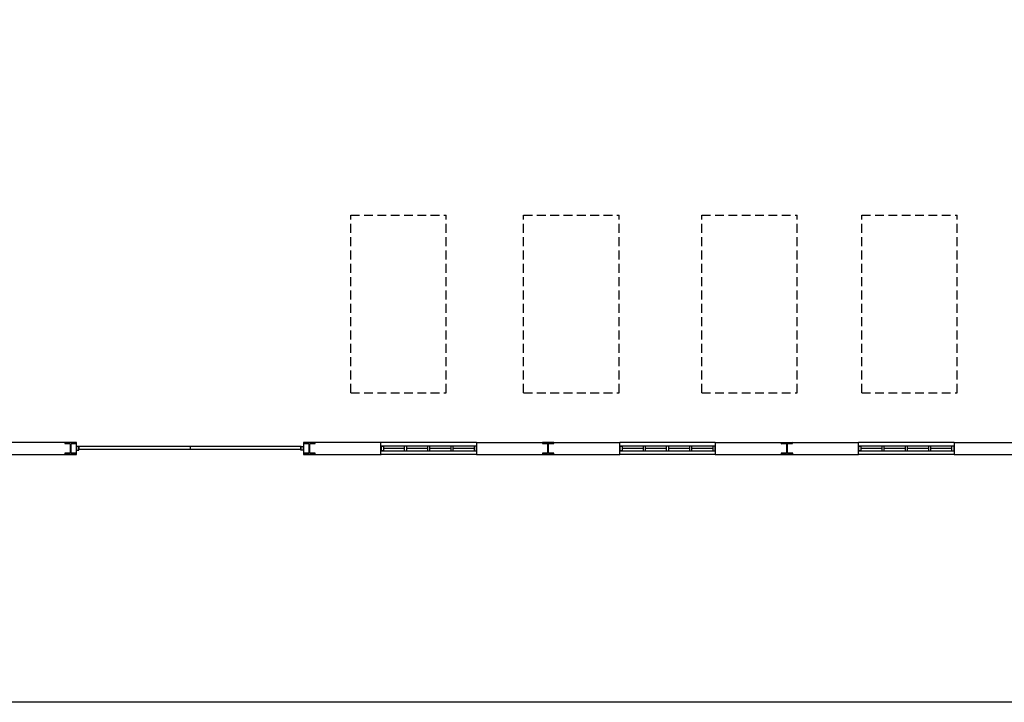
# Model space of a CAD drawing. Header units: millimetres. Extents: x -559 to 10735, y -2326 to 222.
# Tile 530 of 656: x 5465 to 5576, y -1991 to -1914. Entities that reach past the tile are written whole.
import ezdxf

# ---------------------------------------------------------------- set-up
doc = ezdxf.new("R2010")
doc.units = ezdxf.units.MM
doc.header["$LTSCALE"] = 4
doc.linetypes.add('HIDDEN', pattern=[0.375, 0.25, -0.125])
doc.layers.add('Extremos da Area Total', color=253, linetype='Continuous')
doc.layers.add('Planta Baixa', color=251, linetype='Continuous')

# ---------------------------------------------------------------- blocks, each defined once
blk = doc.blocks.new('AUW01D3S-flat-22-flat-1')
at = {"color": 9}
for p, q in [((0, 0.125), (-2, 0.125)), ((0, -0.125), (-2, -0.125))]:
    blk.add_line(p, q, dxfattribs=at)
blk = doc.blocks.new('AUD18D1S-flat-52-flat-1')
at = {"color": 9}
for p, q in [((-2, -0.125), (-2, 0.125)), ((0, 0.125), (0, -0.125))]:
    blk.add_line(p, q, dxfattribs=at)
blk = doc.blocks.new('AUD19D1S-flat-52-flat-1')
at = {"color": 9}
for p, q in [((-2, 0), (-2, 0)), ((0, 0), (0, 0))]:
    blk.add_line(p, q, dxfattribs=at)
blk = doc.blocks.new('AUD37D1S-flat-152-flat-1')
at = {"color": 9}
for p, q in [((-0.05, 0.05), (-0.05, -0.05)), ((0, 0.05), (-0.05, 0.05)), ((0, -0.05), (0, 0.05)), ((-0.05, -0.05), (0, -0.05))]:
    blk.add_line(p, q, dxfattribs=at)
at = {"color": 9, "width": 0.5, "flags": 3}
for p in [(-0.05, 0), (-0.05, -0.05)]:
    blk.add_attdef('JAMBPT', p, '', height=0.01, rotation=180, dxfattribs=at)
at = {"color": 9, "oblique": 36.8699, "width": 1.25, "flags": 3}
for p in [(-0.05, 0.05), (-0.05, 0), (-0.05, -0.05)]:
    blk.add_attdef('JAMBPT', p, '', height=0.00632, rotation=243.4349, dxfattribs=at)
blk = doc.blocks.new('AUD37D1S-flat-151-flat-1')
at = {"color": 9}
for p, q in [((0, -0.05), (0, 0.05)), ((0, 0.05), (0.05, 0.05)), ((0.05, 0.05), (0.05, -0.05)), ((0.05, -0.05), (0, -0.05))]:
    blk.add_line(p, q, dxfattribs=at)
at = {"color": 9, "text_generation_flag": 4, "width": 1.25, "flags": 3}
for p in [(0.05, 0.05), (0.05, 0), (0.05, -0.05)]:
    blk.add_attdef('JAMBPT', p, '', height=0.00632, rotation=296.5651, dxfattribs=at)
at = {"color": 9, "text_generation_flag": 4, "width": 0.5, "flags": 3}
for p in [(0.05, 0), (0.05, -0.05)]:
    blk.add_attdef('JAMBPT', p, '', height=0.01, dxfattribs=at)
blk = doc.blocks.new('AUD40D1S-flat-44-flat-1')
at = {"color": 9}
for p, q in [((-1, 0.05), (-1, -0.05)), ((1, 0.05), (-1, 0.05)), ((1, -0.05), (1, 0.05)), ((-1, -0.05), (1, -0.05))]:
    blk.add_line(p, q, dxfattribs=at)
blk = doc.blocks.new('AUD40D1S-flat-43-flat-1')
at = {"color": 9}
for p, q in [((-1, 0.05), (-1, -0.05)), ((1, 0.05), (-1, 0.05)), ((1, -0.05), (1, 0.05)), ((-1, -0.05), (1, -0.05))]:
    blk.add_line(p, q, dxfattribs=at)
blk = doc.blocks.new('AUD37D1S-flat-150-flat-1')
at = {"color": 9}
for p, q in [((-0.05, 0.05), (-0.05, -0.05)), ((0, 0.05), (-0.05, 0.05)), ((0, -0.05), (0, 0.05)), ((-0.05, -0.05), (0, -0.05))]:
    blk.add_line(p, q, dxfattribs=at)
at = {"color": 9, "width": 0.5, "flags": 3}
for p in [(-0.05, 0), (-0.05, -0.05)]:
    blk.add_attdef('JAMBPT', p, '', height=0.01, rotation=180, dxfattribs=at)
at = {"color": 9, "oblique": 36.8699, "width": 1.25, "flags": 3}
for p in [(-0.05, 0.05), (-0.05, 0), (-0.05, -0.05)]:
    blk.add_attdef('JAMBPT', p, '', height=0.00632, rotation=243.4349, dxfattribs=at)
blk = doc.blocks.new('AUD37D1S-flat-149-flat-1')
at = {"color": 9}
for p, q in [((-0.05, 0.05), (-0.05, -0.05)), ((0, 0.05), (-0.05, 0.05)), ((0, -0.05), (0, 0.05)), ((-0.05, -0.05), (0, -0.05))]:
    blk.add_line(p, q, dxfattribs=at)
at = {"color": 9, "width": 0.5, "flags": 3}
for p in [(-0.05, 0), (-0.05, -0.05)]:
    blk.add_attdef('JAMBPT', p, '', height=0.01, rotation=180, dxfattribs=at)
at = {"color": 9, "oblique": 36.8699, "width": 1.25, "flags": 3}
for p in [(-0.05, 0.05), (-0.05, 0), (-0.05, -0.05)]:
    blk.add_attdef('JAMBPT', p, '', height=0.00632, rotation=243.4349, dxfattribs=at)
blk = doc.blocks.new('AUD37D1S-flat-148-flat-1')
at = {"color": 9}
for p, q in [((-0.05, 0.05), (-0.05, -0.05)), ((0, 0.05), (-0.05, 0.05)), ((0, -0.05), (0, 0.05)), ((-0.05, -0.05), (0, -0.05))]:
    blk.add_line(p, q, dxfattribs=at)
at = {"color": 9, "width": 0.5, "flags": 3}
for p in [(-0.05, 0), (-0.05, -0.05)]:
    blk.add_attdef('JAMBPT', p, '', height=0.01, rotation=180, dxfattribs=at)
at = {"color": 9, "oblique": 36.8699, "width": 1.25, "flags": 3}
for p in [(-0.05, 0.05), (-0.05, 0), (-0.05, -0.05)]:
    blk.add_attdef('JAMBPT', p, '', height=0.00632, rotation=243.4349, dxfattribs=at)
blk = doc.blocks.new('AUW01D1S-flat-68-flat-1')
at = {"color": 9}
blk.add_line((0.21875, 0), (-0.21875, 0), dxfattribs=at)
blk = doc.blocks.new('AUW01D1S-flat-67-flat-1')
at = {"color": 9}
blk.add_line((0.21875, 0), (-0.21875, 0), dxfattribs=at)
blk = doc.blocks.new('AUW01D1S-flat-66-flat-1')
at = {"color": 9}
blk.add_line((0.21875, 0), (-0.21875, 0), dxfattribs=at)
blk = doc.blocks.new('AUW01D1S-flat-65-flat-1')
at = {"color": 9}
blk.add_line((0.21875, 0), (-0.21875, 0), dxfattribs=at)
blk = doc.blocks.new('AUW01D3S-flat-21-flat-1')
at = {"color": 9}
for p, q in [((0, 0.125), (-2, 0.125)), ((0, -0.125), (-2, -0.125))]:
    blk.add_line(p, q, dxfattribs=at)
blk = doc.blocks.new('AUD18D1S-flat-51-flat-1')
at = {"color": 9}
for p, q in [((-2, -0.125), (-2, 0.125)), ((0, 0.125), (0, -0.125))]:
    blk.add_line(p, q, dxfattribs=at)
blk = doc.blocks.new('AUD19D1S-flat-51-flat-1')
at = {"color": 9}
for p, q in [((-2, 0), (-2, 0)), ((0, 0), (0, 0))]:
    blk.add_line(p, q, dxfattribs=at)
blk = doc.blocks.new('AUD37D1S-flat-147-flat-1')
at = {"color": 9}
for p, q in [((-0.05, 0.05), (-0.05, -0.05)), ((0, 0.05), (-0.05, 0.05)), ((0, -0.05), (0, 0.05)), ((-0.05, -0.05), (0, -0.05))]:
    blk.add_line(p, q, dxfattribs=at)
at = {"color": 9, "width": 0.5, "flags": 3}
for p in [(-0.05, 0), (-0.05, -0.05)]:
    blk.add_attdef('JAMBPT', p, '', height=0.01, rotation=180, dxfattribs=at)
at = {"color": 9, "oblique": 36.8699, "width": 1.25, "flags": 3}
for p in [(-0.05, 0.05), (-0.05, 0), (-0.05, -0.05)]:
    blk.add_attdef('JAMBPT', p, '', height=0.00632, rotation=243.4349, dxfattribs=at)
blk = doc.blocks.new('AUD37D1S-flat-146-flat-1')
at = {"color": 9}
for p, q in [((0, -0.05), (0, 0.05)), ((0, 0.05), (0.05, 0.05)), ((0.05, 0.05), (0.05, -0.05)), ((0.05, -0.05), (0, -0.05))]:
    blk.add_line(p, q, dxfattribs=at)
at = {"color": 9, "text_generation_flag": 4, "width": 1.25, "flags": 3}
for p in [(0.05, 0.05), (0.05, 0), (0.05, -0.05)]:
    blk.add_attdef('JAMBPT', p, '', height=0.00632, rotation=296.5651, dxfattribs=at)
at = {"color": 9, "text_generation_flag": 4, "width": 0.5, "flags": 3}
for p in [(0.05, 0), (0.05, -0.05)]:
    blk.add_attdef('JAMBPT', p, '', height=0.01, dxfattribs=at)
blk = doc.blocks.new('AUD40D1S-flat-42-flat-1')
at = {"color": 9}
for p, q in [((-1, 0.05), (-1, -0.05)), ((1, 0.05), (-1, 0.05)), ((1, -0.05), (1, 0.05)), ((-1, -0.05), (1, -0.05))]:
    blk.add_line(p, q, dxfattribs=at)
blk = doc.blocks.new('AUD40D1S-flat-41-flat-1')
at = {"color": 9}
for p, q in [((-1, 0.05), (-1, -0.05)), ((1, 0.05), (-1, 0.05)), ((1, -0.05), (1, 0.05)), ((-1, -0.05), (1, -0.05))]:
    blk.add_line(p, q, dxfattribs=at)
blk = doc.blocks.new('AUD37D1S-flat-145-flat-1')
at = {"color": 9}
for p, q in [((-0.05, 0.05), (-0.05, -0.05)), ((0, 0.05), (-0.05, 0.05)), ((0, -0.05), (0, 0.05)), ((-0.05, -0.05), (0, -0.05))]:
    blk.add_line(p, q, dxfattribs=at)
at = {"color": 9, "width": 0.5, "flags": 3}
for p in [(-0.05, 0), (-0.05, -0.05)]:
    blk.add_attdef('JAMBPT', p, '', height=0.01, rotation=180, dxfattribs=at)
at = {"color": 9, "oblique": 36.8699, "width": 1.25, "flags": 3}
for p in [(-0.05, 0.05), (-0.05, 0), (-0.05, -0.05)]:
    blk.add_attdef('JAMBPT', p, '', height=0.00632, rotation=243.4349, dxfattribs=at)
blk = doc.blocks.new('AUD37D1S-flat-144-flat-1')
at = {"color": 9}
for p, q in [((-0.05, 0.05), (-0.05, -0.05)), ((0, 0.05), (-0.05, 0.05)), ((0, -0.05), (0, 0.05)), ((-0.05, -0.05), (0, -0.05))]:
    blk.add_line(p, q, dxfattribs=at)
at = {"color": 9, "width": 0.5, "flags": 3}
for p in [(-0.05, 0), (-0.05, -0.05)]:
    blk.add_attdef('JAMBPT', p, '', height=0.01, rotation=180, dxfattribs=at)
at = {"color": 9, "oblique": 36.8699, "width": 1.25, "flags": 3}
for p in [(-0.05, 0.05), (-0.05, 0), (-0.05, -0.05)]:
    blk.add_attdef('JAMBPT', p, '', height=0.00632, rotation=243.4349, dxfattribs=at)
blk = doc.blocks.new('AUD37D1S-flat-143-flat-1')
at = {"color": 9}
for p, q in [((-0.05, 0.05), (-0.05, -0.05)), ((0, 0.05), (-0.05, 0.05)), ((0, -0.05), (0, 0.05)), ((-0.05, -0.05), (0, -0.05))]:
    blk.add_line(p, q, dxfattribs=at)
at = {"color": 9, "width": 0.5, "flags": 3}
for p in [(-0.05, 0), (-0.05, -0.05)]:
    blk.add_attdef('JAMBPT', p, '', height=0.01, rotation=180, dxfattribs=at)
at = {"color": 9, "oblique": 36.8699, "width": 1.25, "flags": 3}
for p in [(-0.05, 0.05), (-0.05, 0), (-0.05, -0.05)]:
    blk.add_attdef('JAMBPT', p, '', height=0.00632, rotation=243.4349, dxfattribs=at)
blk = doc.blocks.new('AUW01D1S-flat-64-flat-1')
at = {"color": 9}
blk.add_line((0.21875, 0), (-0.21875, 0), dxfattribs=at)
blk = doc.blocks.new('AUW01D1S-flat-63-flat-1')
at = {"color": 9}
blk.add_line((0.21875, 0), (-0.21875, 0), dxfattribs=at)
blk = doc.blocks.new('AUW01D1S-flat-62-flat-1')
at = {"color": 9}
blk.add_line((0.21875, 0), (-0.21875, 0), dxfattribs=at)
blk = doc.blocks.new('AUW01D1S-flat-61-flat-1')
at = {"color": 9}
blk.add_line((0.21875, 0), (-0.21875, 0), dxfattribs=at)
blk = doc.blocks.new('AUW01D3S-flat-20-flat-1')
at = {"color": 9}
for p, q in [((0, 0.125), (-2, 0.125)), ((0, -0.125), (-2, -0.125))]:
    blk.add_line(p, q, dxfattribs=at)
blk = doc.blocks.new('AUD18D1S-flat-50-flat-1')
at = {"color": 9}
for p, q in [((-2, -0.125), (-2, 0.125)), ((0, 0.125), (0, -0.125))]:
    blk.add_line(p, q, dxfattribs=at)
blk = doc.blocks.new('AUD19D1S-flat-50-flat-1')
at = {"color": 9}
for p, q in [((-2, 0), (-2, 0)), ((0, 0), (0, 0))]:
    blk.add_line(p, q, dxfattribs=at)
blk = doc.blocks.new('AUD37D1S-flat-142-flat-1')
at = {"color": 9}
for p, q in [((-0.05, 0.05), (-0.05, -0.05)), ((0, 0.05), (-0.05, 0.05)), ((0, -0.05), (0, 0.05)), ((-0.05, -0.05), (0, -0.05))]:
    blk.add_line(p, q, dxfattribs=at)
at = {"color": 9, "width": 0.5, "flags": 3}
for p in [(-0.05, 0), (-0.05, -0.05)]:
    blk.add_attdef('JAMBPT', p, '', height=0.01, rotation=180, dxfattribs=at)
at = {"color": 9, "oblique": 36.8699, "width": 1.25, "flags": 3}
for p in [(-0.05, 0.05), (-0.05, 0), (-0.05, -0.05)]:
    blk.add_attdef('JAMBPT', p, '', height=0.00632, rotation=243.4349, dxfattribs=at)
blk = doc.blocks.new('AUD37D1S-flat-141-flat-1')
at = {"color": 9}
for p, q in [((0, -0.05), (0, 0.05)), ((0, 0.05), (0.05, 0.05)), ((0.05, 0.05), (0.05, -0.05)), ((0.05, -0.05), (0, -0.05))]:
    blk.add_line(p, q, dxfattribs=at)
at = {"color": 9, "text_generation_flag": 4, "width": 1.25, "flags": 3}
for p in [(0.05, 0.05), (0.05, 0), (0.05, -0.05)]:
    blk.add_attdef('JAMBPT', p, '', height=0.00632, rotation=296.5651, dxfattribs=at)
at = {"color": 9, "text_generation_flag": 4, "width": 0.5, "flags": 3}
for p in [(0.05, 0), (0.05, -0.05)]:
    blk.add_attdef('JAMBPT', p, '', height=0.01, dxfattribs=at)
blk = doc.blocks.new('AUD40D1S-flat-40-flat-1')
at = {"color": 9}
for p, q in [((-1, 0.05), (-1, -0.05)), ((1, 0.05), (-1, 0.05)), ((1, -0.05), (1, 0.05)), ((-1, -0.05), (1, -0.05))]:
    blk.add_line(p, q, dxfattribs=at)
blk = doc.blocks.new('AUD40D1S-flat-39-flat-1')
at = {"color": 9}
for p, q in [((-1, 0.05), (-1, -0.05)), ((1, 0.05), (-1, 0.05)), ((1, -0.05), (1, 0.05)), ((-1, -0.05), (1, -0.05))]:
    blk.add_line(p, q, dxfattribs=at)
blk = doc.blocks.new('AUD37D1S-flat-140-flat-1')
at = {"color": 9}
for p, q in [((-0.05, 0.05), (-0.05, -0.05)), ((0, 0.05), (-0.05, 0.05)), ((0, -0.05), (0, 0.05)), ((-0.05, -0.05), (0, -0.05))]:
    blk.add_line(p, q, dxfattribs=at)
at = {"color": 9, "width": 0.5, "flags": 3}
for p in [(-0.05, 0), (-0.05, -0.05)]:
    blk.add_attdef('JAMBPT', p, '', height=0.01, rotation=180, dxfattribs=at)
at = {"color": 9, "oblique": 36.8699, "width": 1.25, "flags": 3}
for p in [(-0.05, 0.05), (-0.05, 0), (-0.05, -0.05)]:
    blk.add_attdef('JAMBPT', p, '', height=0.00632, rotation=243.4349, dxfattribs=at)
blk = doc.blocks.new('AUD37D1S-flat-139-flat-1')
at = {"color": 9}
for p, q in [((-0.05, 0.05), (-0.05, -0.05)), ((0, 0.05), (-0.05, 0.05)), ((0, -0.05), (0, 0.05)), ((-0.05, -0.05), (0, -0.05))]:
    blk.add_line(p, q, dxfattribs=at)
at = {"color": 9, "width": 0.5, "flags": 3}
for p in [(-0.05, 0), (-0.05, -0.05)]:
    blk.add_attdef('JAMBPT', p, '', height=0.01, rotation=180, dxfattribs=at)
at = {"color": 9, "oblique": 36.8699, "width": 1.25, "flags": 3}
for p in [(-0.05, 0.05), (-0.05, 0), (-0.05, -0.05)]:
    blk.add_attdef('JAMBPT', p, '', height=0.00632, rotation=243.4349, dxfattribs=at)
blk = doc.blocks.new('AUD37D1S-flat-138-flat-1')
at = {"color": 9}
for p, q in [((-0.05, 0.05), (-0.05, -0.05)), ((0, 0.05), (-0.05, 0.05)), ((0, -0.05), (0, 0.05)), ((-0.05, -0.05), (0, -0.05))]:
    blk.add_line(p, q, dxfattribs=at)
at = {"color": 9, "width": 0.5, "flags": 3}
for p in [(-0.05, 0), (-0.05, -0.05)]:
    blk.add_attdef('JAMBPT', p, '', height=0.01, rotation=180, dxfattribs=at)
at = {"color": 9, "oblique": 36.8699, "width": 1.25, "flags": 3}
for p in [(-0.05, 0.05), (-0.05, 0), (-0.05, -0.05)]:
    blk.add_attdef('JAMBPT', p, '', height=0.00632, rotation=243.4349, dxfattribs=at)
blk = doc.blocks.new('AUW01D1S-flat-60-flat-1')
at = {"color": 9}
blk.add_line((0.21875, 0), (-0.21875, 0), dxfattribs=at)
blk = doc.blocks.new('AUW01D1S-flat-59-flat-1')
at = {"color": 9}
blk.add_line((0.21875, 0), (-0.21875, 0), dxfattribs=at)
blk = doc.blocks.new('AUW01D1S-flat-58-flat-1')
at = {"color": 9}
blk.add_line((0.21875, 0), (-0.21875, 0), dxfattribs=at)
blk = doc.blocks.new('AUW01D1S-flat-57-flat-1')
at = {"color": 9}
blk.add_line((0.21875, 0), (-0.21875, 0), dxfattribs=at)
blk = doc.blocks.new('AUD18D1S-flat-23-flat-1')
at = {"color": 9}
for p, q in [((0, -0.125), (0, 0.125)), ((4.75, 0.125), (4.75, -0.125))]:
    blk.add_line(p, q, dxfattribs=at)
blk = doc.blocks.new('AUD19D1S-flat-23-flat-1')
at = {"color": 9}
for p, q in [((0, 0), (0, 0)), ((4.75, 0), (4.75, 0))]:
    blk.add_line(p, q, dxfattribs=at)
blk = doc.blocks.new('AUD37D1S-flat-64-flat-1')
at = {"color": 9}
for p, q in [((0, 0.0375), (0, -0.0375)), ((0.05, 0.0375), (0, 0.0375)), ((0.05, -0.0375), (0.05, 0.0375)), ((0, -0.0375), (0.05, -0.0375))]:
    blk.add_line(p, q, dxfattribs=at)
at = {"color": 9, "oblique": 22.61986, "width": 1.083333, "flags": 3}
for p in [(0.05, 0.0375), (0.05, 0), (0.05, -0.0375)]:
    blk.add_attdef('JAMBPT', p, '', height=0.00588, rotation=56.30993, dxfattribs=at)
at = {"color": 9, "width": 0.666667, "flags": 3}
for p in [(0.05, 0.0375), (0.05, 0)]:
    blk.add_attdef('JAMBPT', p, '', height=0.0075, dxfattribs=at)
blk = doc.blocks.new('AUD37D1S-flat-63-flat-1')
at = {"color": 9}
for p, q in [((-0.05, 0.0375), (0, 0.0375)), ((-0.05, -0.0375), (-0.05, 0.0375)), ((0, 0.0375), (0, -0.0375)), ((0, -0.0375), (-0.05, -0.0375))]:
    blk.add_line(p, q, dxfattribs=at)
at = {"color": 9, "text_generation_flag": 4, "flags": 3}
for p, height, rotation, width in [((-0.05, 0.0375), 0.0075, 180, 0.666667), ((-0.05, 0), 0.0075, 180, 0.666667), ((-0.05, 0.0375), 0.00588, 123.69007, 1.083333), ((-0.05, 0), 0.00588, 123.69007, 1.083333), ((-0.05, -0.0375), 0.00588, 123.69007, 1.083333)]:
    blk.add_attdef('JAMBPT', p, '', height=height, rotation=rotation, dxfattribs=dict(at, width=width))
blk = doc.blocks.new('AUD41D1S-flat-13-flat-1')
at = {"color": 9}
for p, q in [((-2.375, 0.0375), (-2.375, -0.0375)), ((2.375, -0.0375), (2.375, 0.0375))]:
    blk.add_line(p, q, dxfattribs=at)
blk = doc.blocks.new('AUD10D1S-flat-2-flat-1')
at = {"color": 9}
for p, q in [((0, 0), (0, -0.05)), ((4.65, 0), (0, 0)), ((4.65, -0.05), (4.65, 0)), ((0, -0.05), (4.65, -0.05))]:
    blk.add_line(p, q, dxfattribs=at)

msp = doc.modelspace()

# ---------------------------------------------------------------- linework, layer by layer
at = {"layer": 'Extremos da Area Total'}
msp.add_lwpolyline([(5196.19, -1862.34), (5196.19, -1845.41), (5699, -1845.41), (5699, -1990.69), (5196.19, -1990.69), (5196.19, -1865.19)], dxfattribs=at)
at = {"layer": 'Planta Baixa', "linetype": 'HIDDEN'}
for p, q in [((5501.99, -1955.86), (5501.99, -1935.86)), ((5501.99, -1935.86), (5512.74, -1935.86)), ((5512.74, -1955.86), (5512.74, -1935.86)), ((5521.45, -1935.86), (5532.2, -1935.86)), ((5521.45, -1955.86), (5521.45, -1935.86)), ((5532.2, -1955.86), (5532.2, -1935.86)), ((5541.51, -1935.86), (5552.26, -1935.86)), ((5541.51, -1955.86), (5541.51, -1935.86)), ((5552.26, -1955.86), (5552.26, -1935.86)), ((5559.52, -1955.86), (5559.52, -1935.86)), ((5559.52, -1935.86), (5570.27, -1935.86)), ((5570.27, -1955.86), (5570.27, -1935.86)), ((5501.99, -1955.86), (5512.74, -1955.86)), ((5521.45, -1955.86), (5532.2, -1955.86)), ((5541.51, -1955.86), (5552.26, -1955.86)), ((5559.52, -1955.86), (5570.27, -1955.86))]:
    msp.add_line(p, q, dxfattribs=at)
at = {"layer": 'Planta Baixa'}
for p, q in [((5471.13, -1961.45), (5462.39, -1961.45)), ((5483.9, -1961.92), (5483.9, -1962.19)), ((5505.4, -1961.45), (5496.66, -1961.45)), ((5516.15, -1961.45), (5532.28, -1961.45)), ((5543.03, -1961.45), (5559.16, -1961.45)), ((5569.91, -1961.45), (5578.65, -1961.45)), ((5462.39, -1962.79), (5471.13, -1962.79)), ((5496.66, -1962.79), (5505.4, -1962.79)), ((5516.15, -1962.79), (5532.28, -1962.79)), ((5543.03, -1962.79), (5559.16, -1962.79)), ((5569.91, -1962.79), (5578.65, -1962.79))]:
    msp.add_line(p, q, dxfattribs=at)
for points in [[(5471.1, -1962.76), (5471.1, -1962.66), (5470.56, -1962.66, -0.414214), (5470.51, -1962.6), (5470.51, -1961.64, -0.414214), (5470.56, -1961.58), (5471.1, -1961.58), (5471.1, -1961.47), (5469.81, -1961.47), (5469.81, -1961.58), (5470.35, -1961.58, -0.414214), (5470.4, -1961.64), (5470.4, -1962.6, -0.414214), (5470.35, -1962.66), (5469.81, -1962.66), (5469.81, -1962.76)], [(5497.98, -1962.76), (5497.98, -1962.66), (5497.44, -1962.66, -0.414214), (5497.39, -1962.6), (5497.39, -1961.64, -0.414214), (5497.44, -1961.58), (5497.98, -1961.58), (5497.98, -1961.47), (5496.69, -1961.47), (5496.69, -1961.58), (5497.23, -1961.58, -0.414214), (5497.28, -1961.64), (5497.28, -1962.6, -0.414214), (5497.23, -1962.66), (5496.69, -1962.66), (5496.69, -1962.76)], [(5524.86, -1962.76), (5524.86, -1962.66), (5524.32, -1962.66, -0.414214), (5524.27, -1962.6), (5524.27, -1961.64, -0.414214), (5524.32, -1961.58), (5524.86, -1961.58), (5524.86, -1961.47), (5523.57, -1961.47), (5523.57, -1961.58), (5524.11, -1961.58, -0.414214), (5524.16, -1961.64), (5524.16, -1962.6, -0.414214), (5524.11, -1962.66), (5523.57, -1962.66), (5523.57, -1962.76)], [(5551.75, -1962.76), (5551.75, -1962.65), (5551.21, -1962.66, -0.414214), (5551.15, -1962.6), (5551.15, -1961.64, -0.414214), (5551.2, -1961.58), (5551.74, -1961.58), (5551.74, -1961.47), (5550.45, -1961.48), (5550.45, -1961.59), (5550.99, -1961.58, -0.414214), (5551.04, -1961.64), (5551.05, -1962.6, -0.414214), (5550.99, -1962.66), (5550.46, -1962.66), (5550.46, -1962.77)]]:
    msp.add_lwpolyline(points, format="xyb", close=True, dxfattribs=at)

# ---------------------------------------------------------------- block references
at = {"layer": 'Planta Baixa', "xscale": 5.376215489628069, "yscale": 5.376215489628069, "zscale": 5.376215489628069}
for name, p in [('AUD18D1S-flat-23-flat-1', (5471.13, -1962.12)), ('AUD37D1S-flat-64-flat-1', (5471.13, -1962.12)), ('AUD41D1S-flat-13-flat-1', (5483.9, -1962.12)), ('AUD10D1S-flat-2-flat-1', (5471.4, -1961.92)), ('AUD37D1S-flat-63-flat-1', (5496.66, -1962.12)), ('AUW01D3S-flat-20-flat-1', (5516.15, -1962.12)), ('AUD18D1S-flat-50-flat-1', (5516.15, -1962.12)), ('AUD37D1S-flat-141-flat-1', (5505.4, -1962.12)), ('AUD40D1S-flat-40-flat-1', (5510.78, -1962.12)), ('AUD40D1S-flat-39-flat-1', (5510.78, -1962.12)), ('AUD37D1S-flat-138-flat-1', (5508.29, -1962.12)), ('AUD37D1S-flat-139-flat-1', (5510.91, -1962.12)), ('AUD37D1S-flat-140-flat-1', (5513.53, -1962.12)), ('AUD37D1S-flat-142-flat-1', (5516.15, -1962.12)), ('AUW01D3S-flat-21-flat-1', (5543.03, -1962.12)), ('AUD18D1S-flat-51-flat-1', (5543.03, -1962.12)), ('AUD37D1S-flat-146-flat-1', (5532.28, -1962.12)), ('AUD40D1S-flat-42-flat-1', (5537.66, -1962.12)), ('AUD40D1S-flat-41-flat-1', (5537.66, -1962.12)), ('AUD37D1S-flat-143-flat-1', (5535.17, -1962.12)), ('AUD37D1S-flat-144-flat-1', (5537.79, -1962.12)), ('AUD37D1S-flat-145-flat-1', (5540.41, -1962.12)), ('AUD37D1S-flat-147-flat-1', (5543.03, -1962.12)), ('AUW01D3S-flat-22-flat-1', (5569.91, -1962.12)), ('AUD18D1S-flat-52-flat-1', (5569.91, -1962.12)), ('AUD37D1S-flat-151-flat-1', (5559.16, -1962.12)), ('AUD40D1S-flat-44-flat-1', (5564.54, -1962.12)), ('AUD40D1S-flat-43-flat-1', (5564.54, -1962.12)), ('AUD37D1S-flat-148-flat-1', (5562.05, -1962.12)), ('AUD37D1S-flat-149-flat-1', (5564.67, -1962.12)), ('AUD37D1S-flat-150-flat-1', (5567.29, -1962.12)), ('AUD37D1S-flat-152-flat-1', (5569.91, -1962.12)), ('AUD19D1S-flat-23-flat-1', (5471.13, -1962.12)), ('AUD19D1S-flat-50-flat-1', (5516.15, -1962.12)), ('AUW01D1S-flat-57-flat-1', (5506.84, -1962.12)), ('AUW01D1S-flat-58-flat-1', (5509.47, -1962.12)), ('AUW01D1S-flat-59-flat-1', (5512.09, -1962.12)), ('AUW01D1S-flat-60-flat-1', (5514.71, -1962.12)), ('AUD19D1S-flat-51-flat-1', (5543.03, -1962.12)), ('AUW01D1S-flat-61-flat-1', (5533.73, -1962.12)), ('AUW01D1S-flat-62-flat-1', (5536.35, -1962.12)), ('AUW01D1S-flat-63-flat-1', (5538.97, -1962.12)), ('AUW01D1S-flat-64-flat-1', (5541.59, -1962.12)), ('AUD19D1S-flat-52-flat-1', (5569.91, -1962.12)), ('AUW01D1S-flat-65-flat-1', (5560.61, -1962.12)), ('AUW01D1S-flat-66-flat-1', (5563.23, -1962.12)), ('AUW01D1S-flat-67-flat-1', (5565.85, -1962.12)), ('AUW01D1S-flat-68-flat-1', (5568.47, -1962.12))]:
    msp.add_blockref(name, p, dxfattribs=at)

doc.saveas('drawing.dxf')
